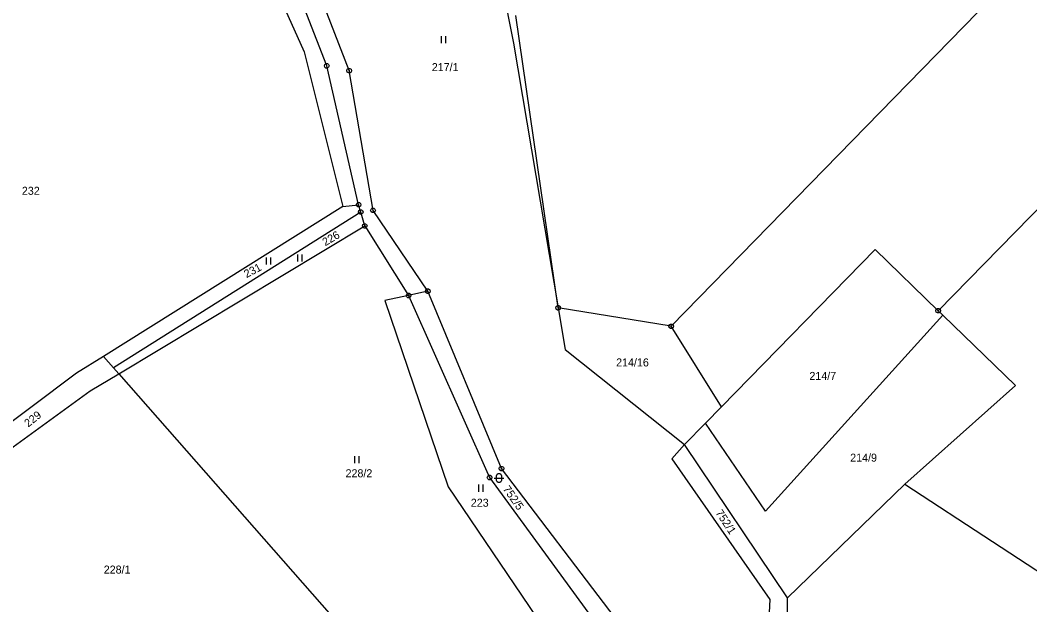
# Model space of a CAD drawing. Extents: x -694465 to -690527, y -983694 to -978978.
# Drawn here: x -692743.9 to -692529.4, y -981196.7 to -981072.6 of the extents above; entities that cross this region are included whole.
import ezdxf

# ---------------------------------------------------------------- set-up
doc = ezdxf.new("R2010")
doc.units = 0
for name, color, linetype in [('Vrstva 1', 7, 'Continuous'), ('Vrstva 18', 7, 'Continuous'), ('Vrstva 24', 7, 'Continuous'), ('Vrstva 25', 7, 'Continuous')]:
    doc.layers.add(name, color=color, linetype=linetype)

msp = doc.modelspace()

# ---------------------------------------------------------------- linework, layer by layer
at = {"layer": 'Vrstva 1'}
for points in [[(-692478.2, -981007.2), (-692605.6, -981137.6)], [(-692650.89, -981018.02), (-692639.07, -981077.49)], [(-692678.78, -981082.31), (-692699.37, -981029.36)], [(-692704.52, -981032.71), (-692683.57, -981079.36)], [(-692548.84, -981134.3), (-692454.09, -981037.51)], [(-692674.01, -981083.34), (-692690.06, -981041.77)], [(-692629.6, -981133.7), (-692638.6, -981071.6)], [(-692639.07, -981077.49), (-692629.6, -981133.7)], [(-692683.57, -981079.36), (-692675.32, -981112.17)], [(-692672, -981111.8), (-692678.78, -981082.31)], [(-692668.94, -981113.01), (-692674.01, -981083.34)], [(-692675.32, -981112.17), (-692726.23, -981143.99)], [(-692675.32, -981112.17), (-692672, -981111.8)], [(-692671.55, -981113.35), (-692672, -981111.8)], [(-692671.55, -981113.35), (-692724.07, -981146.45)], [(-692670.7, -981116.3), (-692671.55, -981113.35)], [(-692657.3, -981130.15), (-692668.94, -981113.01)], [(-692722.97, -981147.7), (-692670.7, -981116.3)], [(-692670.7, -981116.3), (-692661.38, -981131.06)], [(-692594.87, -981154.68), (-692562.24, -981121.3)], [(-692562.24, -981121.3), (-692548.84, -981134.3)], [(-692661.38, -981131.06), (-692666.43, -981132.14)], [(-692657.3, -981130.15), (-692661.38, -981131.06)], [(-692661.38, -981131.06), (-692644.17, -981169.72)], [(-692641.63, -981167.82), (-692657.3, -981130.15)], [(-692666.43, -981132.14), (-692652.97, -981171.66)], [(-692629.6, -981133.7), (-692628.11, -981142.57)], [(-692605.6, -981137.6), (-692629.6, -981133.7)], [(-692547.89, -981135.23), (-692585.51, -981176.86)], [(-692548.84, -981134.3), (-692547.89, -981135.23)], [(-692547.89, -981135.23), (-692532.45, -981150.2)], [(-692594.87, -981154.68), (-692605.6, -981137.6)], [(-692726.23, -981143.99), (-692731.94, -981147.56)], [(-692724.07, -981146.45), (-692726.23, -981143.99)], [(-692628.11, -981142.57), (-692602.75, -981162.74)], [(-692724.07, -981146.45), (-692722.97, -981147.7)], [(-692731.94, -981147.56), (-692751.11, -981161.95)], [(-692729.01, -981151.33), (-692722.97, -981147.7)], [(-692722.97, -981147.7), (-692675.72, -981201.4)], [(-692532.45, -981150.2), (-692555.93, -981171.13)], [(-692754.01, -981169.41), (-692729.01, -981151.33)], [(-692598.31, -981158.2), (-692594.87, -981154.68)], [(-692602.75, -981162.74), (-692598.31, -981158.2)], [(-692585.51, -981176.86), (-692598.31, -981158.2)], [(-692602.75, -981162.74), (-692605.45, -981165.75)], [(-692580.85, -981195.24), (-692602.75, -981162.74)], [(-692605.45, -981165.75), (-692584.64, -981195.61)], [(-692617.5, -981199.52), (-692641.63, -981167.82)], [(-692644.17, -981169.72), (-692621.15, -981201.18)], [(-692652.97, -981171.66), (-692630.98, -981204.09)], [(-692580.85, -981195.24), (-692555.93, -981171.13)], [(-692555.93, -981171.13), (-692481.43, -981219.81)], [(-692584.64, -981195.61), (-692585.98, -981222.21)], [(-692581.05, -981225.05), (-692580.85, -981195.24)]]:
    msp.add_lwpolyline(points, dxfattribs=at)
at = {"layer": 'Vrstva 24'}
for points in [[(-692678.626, -981081.834), (-692678.376, -981082.016), (-692678.28, -981082.31), (-692678.376, -981082.604), (-692678.626, -981082.786), (-692678.934, -981082.786), (-692679.184, -981082.604), (-692679.28, -981082.31), (-692679.184, -981082.016), (-692678.934, -981081.834)], [(-692673.856, -981082.864), (-692673.606, -981083.046), (-692673.51, -981083.34), (-692673.606, -981083.634), (-692673.856, -981083.816), (-692674.164, -981083.816), (-692674.414, -981083.634), (-692674.51, -981083.34), (-692674.414, -981083.046), (-692674.164, -981082.864)], [(-692671.846, -981111.324), (-692671.596, -981111.506), (-692671.5, -981111.8), (-692671.596, -981112.094), (-692671.846, -981112.276), (-692672.154, -981112.276), (-692672.404, -981112.094), (-692672.5, -981111.8), (-692672.404, -981111.506), (-692672.154, -981111.324)], [(-692671.396, -981112.874), (-692671.146, -981113.056), (-692671.05, -981113.35), (-692671.146, -981113.644), (-692671.396, -981113.826), (-692671.704, -981113.826), (-692671.954, -981113.644), (-692672.05, -981113.35), (-692671.954, -981113.056), (-692671.704, -981112.874)], [(-692668.786, -981112.534), (-692668.536, -981112.716), (-692668.44, -981113.01), (-692668.536, -981113.304), (-692668.786, -981113.486), (-692669.094, -981113.486), (-692669.344, -981113.304), (-692669.44, -981113.01), (-692669.344, -981112.716), (-692669.094, -981112.534)], [(-692670.546, -981115.824), (-692670.296, -981116.006), (-692670.2, -981116.3), (-692670.296, -981116.594), (-692670.546, -981116.776), (-692670.854, -981116.776), (-692671.104, -981116.594), (-692671.2, -981116.3), (-692671.104, -981116.006), (-692670.854, -981115.824)], [(-692661.226, -981130.584), (-692660.976, -981130.766), (-692660.88, -981131.06), (-692660.976, -981131.354), (-692661.226, -981131.536), (-692661.534, -981131.536), (-692661.784, -981131.354), (-692661.88, -981131.06), (-692661.784, -981130.766), (-692661.534, -981130.584)], [(-692657.146, -981129.674), (-692656.896, -981129.856), (-692656.8, -981130.15), (-692656.896, -981130.444), (-692657.146, -981130.626), (-692657.454, -981130.626), (-692657.704, -981130.444), (-692657.8, -981130.15), (-692657.704, -981129.856), (-692657.454, -981129.674)], [(-692629.446, -981133.224), (-692629.196, -981133.406), (-692629.1, -981133.7), (-692629.196, -981133.994), (-692629.446, -981134.176), (-692629.754, -981134.176), (-692630.004, -981133.994), (-692630.1, -981133.7), (-692630.004, -981133.406), (-692629.754, -981133.224)], [(-692548.686, -981133.824), (-692548.436, -981134.006), (-692548.34, -981134.3), (-692548.436, -981134.594), (-692548.686, -981134.776), (-692548.994, -981134.776), (-692549.244, -981134.594), (-692549.34, -981134.3), (-692549.244, -981134.006), (-692548.994, -981133.824)], [(-692605.446, -981137.124), (-692605.196, -981137.306), (-692605.1, -981137.6), (-692605.196, -981137.894), (-692605.446, -981138.076), (-692605.754, -981138.076), (-692606.004, -981137.894), (-692606.1, -981137.6), (-692606.004, -981137.306), (-692605.754, -981137.124)], [(-692641.476, -981167.344), (-692641.226, -981167.526), (-692641.13, -981167.82), (-692641.226, -981168.114), (-692641.476, -981168.296), (-692641.784, -981168.296), (-692642.034, -981168.114), (-692642.13, -981167.82), (-692642.034, -981167.526), (-692641.784, -981167.344)], [(-692644.016, -981169.244), (-692643.766, -981169.426), (-692643.67, -981169.72), (-692643.766, -981170.014), (-692644.016, -981170.196), (-692644.324, -981170.196), (-692644.574, -981170.014), (-692644.67, -981169.72), (-692644.574, -981169.426), (-692644.324, -981169.244)]]:
    msp.add_lwpolyline(points, close=True, dxfattribs=at)
for points in [[(-692678.899, -981082.31), (-692678.66, -981082.31)], [(-692674.129, -981083.34), (-692673.89, -981083.34)], [(-692672.119, -981111.8), (-692671.88, -981111.8)], [(-692671.669, -981113.35), (-692671.43, -981113.35)], [(-692669.059, -981113.01), (-692668.82, -981113.01)], [(-692670.819, -981116.3), (-692670.58, -981116.3)], [(-692661.499, -981131.06), (-692661.26, -981131.06)], [(-692657.419, -981130.15), (-692657.18, -981130.15)], [(-692629.719, -981133.7), (-692629.48, -981133.7)], [(-692548.959, -981134.3), (-692548.72, -981134.3)], [(-692605.719, -981137.6), (-692605.48, -981137.6)], [(-692641.749, -981167.82), (-692641.51, -981167.82)], [(-692644.289, -981169.72), (-692644.05, -981169.72)]]:
    msp.add_lwpolyline(points, dxfattribs=at)
at = {"layer": 'Vrstva 25'}
for points in [[(-692654.44, -981076), (-692654.44, -981077.5)], [(-692653.44, -981077.5), (-692653.44, -981076)], [(-692685.02, -981122.34), (-692685.02, -981123.84)], [(-692684.02, -981123.84), (-692684.02, -981122.34)], [(-692691.67, -981123), (-692691.67, -981124.5)], [(-692690.67, -981124.5), (-692690.67, -981123)], [(-692672.89, -981165.18), (-692672.89, -981166.68)], [(-692671.89, -981166.68), (-692671.89, -981165.18)], [(-692643.17, -981169.83), (-692641.17, -981169.83)], [(-692646.54, -981171.22), (-692646.54, -981172.72)], [(-692645.54, -981172.72), (-692645.54, -981171.22)]]:
    msp.add_lwpolyline(points, dxfattribs=at)
msp.add_lwpolyline([(-692642.67, -981169.33), (-692642.575, -981169.036), (-692642.325, -981168.854), (-692642.015, -981168.854), (-692641.765, -981169.036), (-692641.67, -981169.33), (-692641.67, -981170.33), (-692641.765, -981170.624), (-692642.015, -981170.806), (-692642.325, -981170.806), (-692642.575, -981170.624), (-692642.67, -981170.33)], close=True, dxfattribs=at)

# ---------------------------------------------------------------- texts
at = {"layer": 'Vrstva 18'}
for s, p in [('217/1', (-692656.451, -981083.44)), ('232', (-692743.553, -981109.69)), ('214/16', (-692617.283, -981146.13)), ('214/7', (-692576.213, -981149)), ('214/9', (-692567.543, -981166.35)), ('228/2', (-692674.773, -981169.66)), ('223', (-692648.159, -981175.92)), ('228/1', (-692726.153, -981190.11))]:
    msp.add_text(s, height=1.7, dxfattribs=at).set_placement(p)
for s, rotation, p in [('226', 30.59595, (-692679.086, -981120.639)), ('231', 27.90304, (-692695.811, -981127.397)), ('229', 38.67465, (-692742.205, -981159.122)), ('752/5', 305.10003, (-692641.427, -981172.167)), ('752/1', 303.32386, (-692596.229, -981177.205))]:
    msp.add_text(s, height=1.7, rotation=rotation, dxfattribs=at).set_placement(p)

doc.saveas('drawing.dxf')
